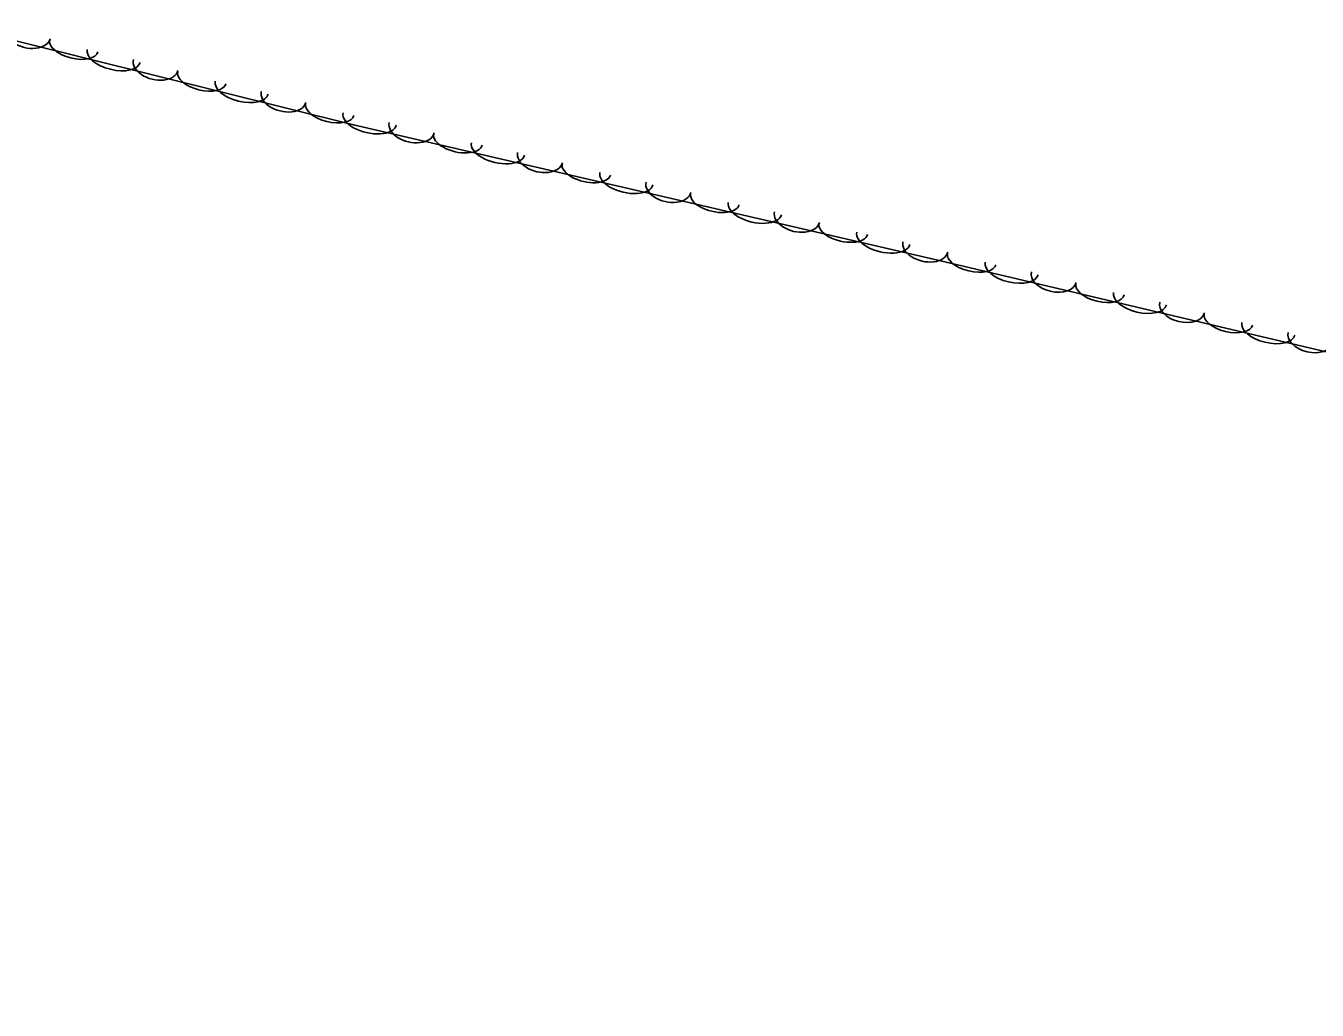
# Model space of a CAD drawing. Extents: x 1441650 to 1491889, y 345904 to 358319.
# Drawn here: x 1463055.2 to 1463333.7, y 350080.6 to 350292.8 of the extents above; entities that cross this region are included whole.
import ezdxf

# ---------------------------------------------------------------- set-up
doc = ezdxf.new("R2010")
doc.units = 0
doc.layers.add('S_TREE', color=7, linetype='Continuous')

msp = doc.modelspace()

# ---------------------------------------------------------------- linework, layer by layer
at = {"layer": 'S_TREE'}
msp.add_lwpolyline([(1463916.44, 350080.65), (1463735.16, 350123.42), (1463457.97, 350191.09), (1463342.31, 350220.99), (1463252.16, 350242.23), (1463125.88, 350271.53), (1463053.95, 350289.38), (1462923.96, 350321.3), (1462825.91, 350344.85), (1462788.45, 350354.32)], dxfattribs=at)
for centre, major_axis, ratio, start_param, end_param in [((1463055.65, 350291.23), (4.81, -1.19), 0.632058, 3.141269, 6.282862), ((1463065.59, 350288.51), (5.19, -1.29), 0.498684, 3.141389, 6.282981), ((1463074.19, 350286.37), (5.7, -1.41), 0.507335, 3.141383, 6.282975), ((1463083.24, 350284.38), (4.81, -1.19), 0.632058, 3.141269, 6.282862), ((1463093.18, 350281.66), (5.19, -1.29), 0.498684, 3.141389, 6.282981), ((1463101.78, 350279.53), (5.7, -1.41), 0.507335, 3.141383, 6.282975), ((1463110.83, 350277.53), (4.81, -1.19), 0.632058, 3.141269, 6.282862), ((1463120.77, 350274.81), (5.19, -1.29), 0.498684, 3.141389, 6.282981), ((1463129.36, 350272.73), (5.72, -1.33), 0.507331, 3.141781, 6.283374), ((1463138.43, 350270.87), (4.83, -1.12), 0.632052, 3.141883, 6.283476), ((1463148.41, 350268.31), (5.21, -1.21), 0.498679, 3.141776, 6.283369), ((1463157.05, 350266.31), (5.72, -1.33), 0.507331, 3.141781, 6.283374), ((1463166.12, 350264.45), (4.83, -1.12), 0.632052, 3.141883, 6.283476), ((1463176.1, 350261.89), (5.21, -1.21), 0.498679, 3.141776, 6.283369), ((1463184.74, 350259.88), (5.72, -1.33), 0.507331, 3.141781, 6.283374), ((1463193.81, 350258.02), (4.83, -1.12), 0.632052, 3.141883, 6.283476), ((1463203.79, 350255.46), (5.21, -1.21), 0.498679, 3.141776, 6.283369), ((1463212.43, 350253.46), (5.72, -1.33), 0.507331, 3.141781, 6.283374), ((1463221.51, 350251.6), (4.83, -1.12), 0.632052, 3.141883, 6.283476), ((1463231.49, 350249.04), (5.21, -1.21), 0.498679, 3.141776, 6.283369), ((1463240.12, 350247.03), (5.72, -1.33), 0.507331, 3.141781, 6.283374), ((1463249.2, 350245.18), (4.83, -1.12), 0.632052, 3.141883, 6.283476), ((1463259.18, 350242.59), (5.2, -1.23), 0.498679, 3.141593, 6.283185), ((1463267.81, 350240.55), (5.71, -1.35), 0.50733, 3.141593, 6.283185), ((1463276.88, 350238.67), (4.82, -1.14), 0.632051, 3.141593, 6.283185), ((1463286.85, 350236.07), (5.2, -1.23), 0.498679, 3.141593, 6.283185), ((1463295.48, 350234.04), (5.71, -1.35), 0.50733, 3.141593, 6.283185), ((1463304.55, 350232.15), (4.82, -1.14), 0.632051, 3.141593, 6.283185), ((1463314.52, 350229.55), (5.2, -1.23), 0.498679, 3.141593, 6.283185), ((1463323.15, 350227.52), (5.71, -1.35), 0.50733, 3.141593, 6.283185), ((1463332.22, 350225.63), (4.82, -1.14), 0.632051, 3.141593, 6.283185)]:
    msp.add_ellipse(centre, major_axis=major_axis, ratio=ratio, start_param=start_param, end_param=end_param, dxfattribs=at)

doc.saveas('drawing.dxf')
